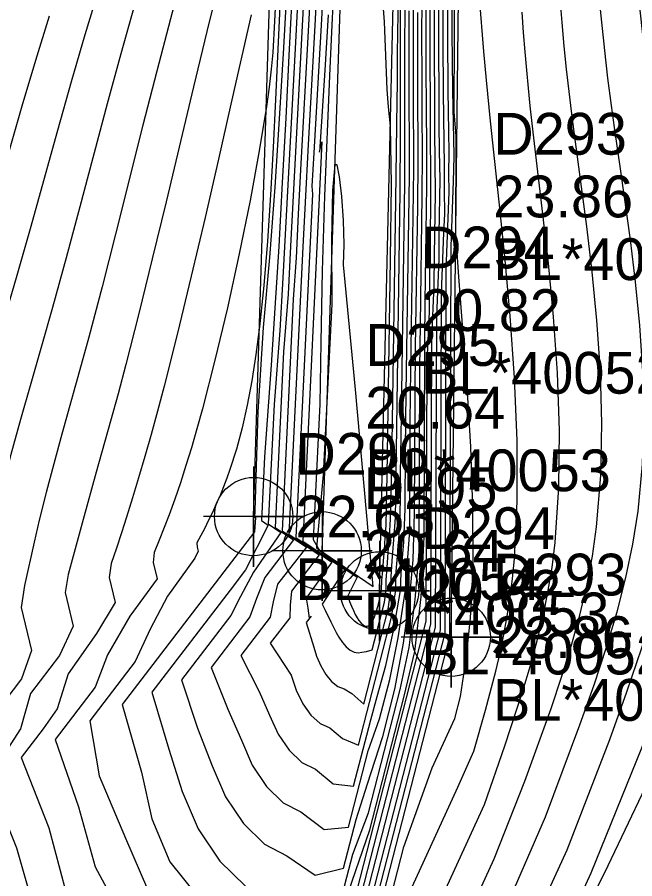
# Model space of a CAD drawing. Extents: x 2356077 to 2359823, y 225951 to 227822.
# Drawn here: x 2356269.7 to 2356306.6, y 227193.1 to 227244.7 of the extents above; entities that cross this region are included whole.
import ezdxf

# ---------------------------------------------------------------- set-up
doc = ezdxf.new("R2010")
doc.units = 0
for name, color, linetype in [('DTM Contours Major', 7, 'Continuous'), ('DTM Contours Minor', 7, 'Continuous'), ('Exist DTM Breakline', 7, 'Continuous'), ('Exist DTM Breakline Cogo Comment', 7, 'Continuous'), ('Exist DTM Breakline Cogo Elevation', 7, 'Continuous'), ('Exist DTM Breakline Cogo Number', 7, 'Continuous'), ('Exist DTM Breakline Cogo Point CELL', 7, 'Continuous')]:
    doc.layers.add(name, color=color, linetype=linetype)

msp = doc.modelspace()

# ---------------------------------------------------------------- linework, layer by layer
at = {"layer": 'DTM Contours Major'}
for points in [[(2356295.918, 227237.294), (2356295.922, 227237.559), (2356295.803, 227239.008), (2356295.838, 227248.161), (2356295.884, 227252.287), (2356295.939, 227256.232), (2356295.985, 227260.127), (2356296.049, 227266.841), (2356296.096, 227273.476), (2356296.203, 227293.656), (2356296.335, 227314.38)], [(2356289.588, 227300.646), (2356289.045, 227289.662), (2356288.441, 227277.181), (2356288.158, 227271.62), (2356287.377, 227256.895), (2356286.81, 227246.053), (2356286.16, 227233.984), (2356286.007, 227230.988), (2356285.87, 227228.104), (2356285.598, 227224.659), (2356285.091, 227214.157)], [(2356294.408, 227208.368), (2356294.464, 227225.413), (2356294.611, 227228.644), (2356294.626, 227230.414), (2356294.681, 227234.158), (2356294.644, 227237.882), (2356294.632, 227239.77), (2356294.624, 227242.472), (2356294.624, 227245.251), (2356294.633, 227248.078), (2356294.649, 227250.923), (2356294.696, 227256.559), (2356294.838, 227269.25), (2356294.979, 227285.33), (2356295.134, 227299.127)], [(2356285.091, 227214.157), (2356286.196, 227213.408), (2356284.462, 227211.16), (2356283.973, 227209.896), (2356283.583, 227208.795), (2356281.269, 227205.771), (2356282.255, 227203.281), (2356283.072, 227201.423), (2356283.723, 227199.929), (2356284.581, 227198.649), (2356285.574, 227197.683), (2356286.634, 227197.135), (2356288.022, 227196.079), (2356289.483, 227196.214), (2356290.656, 227200.781), (2356291.322, 227202.705), (2356291.951, 227205.048), (2356292.451, 227207.55), (2356292.864, 227210.289), (2356292.988, 227211.791), (2356293.148, 227213.965), (2356293.169, 227220.47), (2356293.208, 227223.576), (2356293.344, 227232.787), (2356293.382, 227235.596), (2356293.365, 227240.381), (2356293.364, 227244.166), (2356293.377, 227247.957)], [(2356285.169, 227246.824), (2356285.055, 227244.449), (2356284.942, 227242.569), (2356284.848, 227241.567), (2356284.722, 227240.493), (2356284.563, 227239.327), (2356284.137, 227236.685), (2356283.586, 227233.703), (2356282.94, 227230.526), (2356282.229, 227227.297), (2356281.484, 227224.158), (2356280.737, 227221.254), (2356280.406, 227220.056), (2356280.078, 227218.925), (2356279.751, 227217.853), (2356279.421, 227216.831), (2356279.085, 227215.851), (2356278.742, 227214.902), (2356278.455, 227214.146), (2356278.158, 227213.398), (2356277.849, 227212.654), (2356277.793, 227212.048), (2356278.03, 227211.07), (2356276.404, 227208.837), (2356275.065, 227206.526), (2356274.323, 227204.599), (2356271.928, 227201.47), (2356273.319, 227197.442), (2356274.324, 227193.855), (2356275.831, 227191.042)], [(2356274.531, 227246.319), (2356273.707, 227243.617), (2356272.89, 227240.802), (2356272.077, 227237.907), (2356270.438, 227232.017), (2356269.602, 227229.091), (2356268.836, 227226.499), (2356268.078, 227223.96), (2356267.352, 227221.48), (2356266.68, 227219.065), (2356266.085, 227216.721), (2356265.591, 227214.455), (2356265.273, 227212.666), (2356265.014, 227210.917), (2356264.79, 227209.194), (2356264.655, 227207.46), (2356265.535, 227203.829), (2356265.279, 227202.204), (2356263.992, 227200.522), (2356263.301, 227198.423), (2356262.768, 227197.404), (2356261.757, 227196.083), (2356263.865, 227191.731)], [(2356291.879, 227239.323), (2356291.783, 227240.348), (2356291.625, 227244.402), (2356291.493, 227246.214)], [(2356285.729, 227158.105), (2356302.556, 227194.867), (2356305.106, 227201.459), (2356306.134, 227204.323), (2356307.03, 227206.956), (2356307.793, 227209.403), (2356308.423, 227211.705), (2356308.92, 227213.907), (2356309.283, 227216.05), (2356309.544, 227218.564), (2356309.642, 227221.048), (2356309.605, 227223.495), (2356309.46, 227225.896), (2356309.233, 227228.244), (2356308.951, 227230.53), (2356308.732, 227232.113), (2356308.504, 227233.671), (2356307.802, 227238.292), (2356307.577, 227239.848), (2356307.313, 227241.817), (2356307.07, 227243.82), (2356306.85, 227245.85)], [(2356288.568, 227245.883), (2356288.455, 227243.775), (2356288.402, 227242.482), (2356288.338, 227241.185), (2356288.049, 227233.967), (2356287.9, 227229.513), (2356287.814, 227225.234), (2356287.753, 227221.532), (2356287.362, 227213.436), (2356287.736, 227212.765), (2356288.309, 227212.376), (2356288.811, 227211.966), (2356289.987, 227211.169), (2356289.433, 227210.053), (2356289.532, 227209.72), (2356289.651, 227209.433), (2356289.767, 227209.176), (2356289.88, 227208.948), (2356289.992, 227208.75), (2356290.101, 227208.583), (2356290.227, 227208.428), (2356290.35, 227208.318), (2356290.471, 227208.255), (2356290.59, 227208.243), (2356290.704, 227208.285), (2356290.815, 227208.384), (2356290.927, 227208.556), (2356291.034, 227208.798), (2356291.135, 227209.111), (2356291.246, 227209.486), (2356291.357, 227209.92), (2356291.45, 227210.417), (2356291.464, 227210.999), (2356291.522, 227211.551), (2356291.577, 227212.158), (2356291.628, 227212.817), (2356291.676, 227213.53), (2356291.72, 227214.298), (2356291.798, 227217.291), (2356291.99, 227230.196), (2356292.042, 227234.674), (2356291.982, 227238.163), (2356291.879, 227239.323)], [(2356288.045, 227176.571), (2356292.788, 227195.036), (2356294.49, 227199.78), (2356295.837, 227202.723), (2356296.175, 227204.042), (2356296.419, 227205.635), (2356296.618, 227207.208), (2356296.697, 227207.968), (2356296.765, 227208.733), (2356296.823, 227209.506), (2356296.869, 227210.289), (2356296.904, 227211.086), (2356296.928, 227211.9), (2356296.922, 227215.354), (2356296.787, 227218.966), (2356296.569, 227222.576), (2356296.317, 227226.021), (2356296.078, 227229.138), (2356295.9, 227231.767), (2356295.918, 227237.294)], [(2356286.845, 227178.921), (2356294.408, 227208.368)]]:
    msp.add_lwpolyline(points, dxfattribs=at)
at = {"layer": 'DTM Contours Minor'}
for points in [[(2356290.045, 227303.222), (2356289.469, 227291.356), (2356288.817, 227277.716), (2356288.544, 227272.244), (2356287.218, 227246.76), (2356286.61, 227235.538), (2356286.475, 227232.889), (2356286.352, 227230.291), (2356286.17, 227227.801), (2356285.502, 227213.952)], [(2356295.255, 227207.82), (2356295.327, 227229.558), (2356295.507, 227234.21), (2356295.488, 227235.332), (2356295.495, 227236.584), (2356295.451, 227239.055), (2356295.435, 227240.32), (2356295.409, 227243.555), (2356295.401, 227246.944), (2356295.407, 227250.417), (2356295.424, 227253.907), (2356295.449, 227257.345), (2356295.567, 227269.797), (2356295.639, 227279.602), (2356295.708, 227289.417), (2356295.824, 227302.795)], [(2356295.537, 227207.637), (2356295.614, 227230.939), (2356295.763, 227234.889), (2356295.777, 227235.553), (2356295.789, 227236.402), (2356295.716, 227240.29), (2356295.677, 227243.813), (2356295.662, 227247.477), (2356295.665, 227251.213), (2356295.682, 227254.951), (2356295.708, 227258.624), (2356295.809, 227269.89), (2356295.882, 227280.395), (2356295.962, 227292.385), (2356296.046, 227303.171)], [(2356294.973, 227208.003), (2356295.039, 227228.176), (2356295.187, 227231.775), (2356295.245, 227232.92), (2356295.21, 227234.301), (2356295.223, 227235.789), (2356295.178, 227238.693), (2356295.163, 227240.184), (2356295.145, 227243.215), (2356295.141, 227246.383), (2356295.149, 227249.629), (2356295.166, 227252.895), (2356295.19, 227256.125), (2356295.272, 227264.459), (2356295.324, 227269.638), (2356295.395, 227278.816), (2356295.465, 227288.036), (2356295.602, 227302.409)], [(2356289.332, 227302.081), (2356288.759, 227290.746), (2356288.063, 227276.632), (2356287.773, 227271.009), (2356287.039, 227257.368), (2356286.279, 227242.798), (2356285.542, 227229.08), (2356285.377, 227225.927), (2356285.026, 227221.517), (2356284.681, 227214.363)], [(2356288.977, 227301.488), (2356288.197, 227286.296), (2356287.684, 227276.072), (2356287.388, 227270.419), (2356286.725, 227258.182), (2356286.458, 227253.098), (2356285.917, 227242.394), (2356285.723, 227238.648), (2356285.516, 227234.795), (2356285.3, 227230.962), (2356285.076, 227227.276), (2356284.85, 227223.865), (2356284.453, 227218.374), (2356284.27, 227214.568)], [(2356290.263, 227300.793), (2356289.193, 227278.208), (2356288.839, 227271.044), (2356287.807, 227250.778), (2356287.456, 227244.174), (2356287.063, 227237.064), (2356286.941, 227234.754), (2356286.826, 227232.452), (2356286.742, 227230.943), (2356285.913, 227213.746)], [(2356290.52, 227301.062), (2356290.325, 227295.74), (2356290.15, 227291.393), (2356289.965, 227287.074), (2356289.776, 227282.849), (2356289.586, 227278.786), (2356289.254, 227271.94), (2356288.426, 227255.348), (2356288.239, 227251.681), (2356288.049, 227248.068), (2356287.858, 227244.57), (2356287.401, 227236.565), (2356287.29, 227234.574), (2356287.315, 227234.085), (2356286.324, 227213.541)], [(2356294.69, 227208.185), (2356294.752, 227226.794), (2356294.899, 227230.22), (2356294.908, 227231.717), (2356294.953, 227234.985), (2356294.929, 227236.635), (2356294.91, 227238.295), (2356294.896, 227239.99), (2356294.883, 227242.85), (2356294.882, 227245.818), (2356294.891, 227248.85), (2356294.908, 227251.904), (2356294.958, 227257.899), (2356295.081, 227269.45), (2356295.152, 227278.035), (2356295.223, 227286.678), (2356295.355, 227299.345)], [(2356289.476, 227192.345), (2356290.747, 227196.063), (2356292.799, 227204.052), (2356293.438, 227206.722), (2356293.818, 227209.991), (2356293.995, 227213.573), (2356294.034, 227225.3), (2356294.057, 227227.621), (2356294.161, 227234.604), (2356294.153, 227236.924), (2356294.138, 227239.221), (2356294.129, 227241.65), (2356294.127, 227244.088), (2356294.13, 227246.535), (2356294.14, 227248.99), (2356294.154, 227251.452), (2356294.199, 227256.413), (2356294.35, 227268.844), (2356294.492, 227282.642), (2356294.693, 227298.691)], [(2356294.126, 227208.55), (2356294.177, 227224.031), (2356294.323, 227227.05), (2356294.343, 227229.096), (2356294.405, 227233.305), (2356294.399, 227235.41), (2356294.382, 227237.465), (2356294.372, 227239.538), (2356294.366, 227242.087), (2356294.367, 227244.682), (2356294.376, 227247.308), (2356294.39, 227249.95), (2356294.434, 227255.229), (2356294.513, 227262.153), (2356294.595, 227269.043), (2356294.736, 227283.986), (2356294.913, 227298.908)], [(2356288.475, 227298.059), (2356287.889, 227286.896), (2356287.186, 227273.111), (2356286.289, 227256.3), (2356285.763, 227246.104), (2356285.568, 227242.502), (2356285.338, 227238.605), (2356285.066, 227234.507), (2356284.745, 227230.311), (2356284.367, 227226.119), (2356284.048, 227221.062), (2356283.877, 227215.156), (2356283.859, 227214.774)], [(2356288.884, 227191.32), (2356289.726, 227194.6), (2356290.678, 227197.075), (2356292.574, 227204.455), (2356293.107, 227206.964), (2356293.467, 227209.84), (2356293.709, 227212.694), (2356293.746, 227223.689), (2356293.774, 227226.284), (2356293.889, 227233.987), (2356293.895, 227236.495), (2356293.881, 227238.972), (2356293.874, 227241.24), (2356293.871, 227243.498), (2356293.874, 227245.753), (2356293.895, 227250.29), (2356293.913, 227252.589), (2356293.97, 227257.936), (2356294.132, 227270.753), (2356294.247, 227281.295), (2356294.473, 227298.48)], [(2356285.549, 227249.198), (2356285.116, 227239.753), (2356284.974, 227236.893), (2356284.813, 227234.054), (2356284.628, 227231.282), (2356284.411, 227228.635), (2356284.155, 227226.163), (2356283.94, 227224.491), (2356283.697, 227222.932), (2356283.423, 227221.475), (2356283.116, 227220.11), (2356282.771, 227218.827), (2356282.386, 227217.618), (2356282.198, 227217.094), (2356282, 227216.579), (2356281.792, 227216.069), (2356281.57, 227215.562), (2356281.336, 227215.053), (2356281.087, 227214.538), (2356280.873, 227214.112), (2356280.648, 227213.678), (2356280.413, 227213.235), (2356280.42, 227212.968), (2356280.475, 227212.74), (2356280.279, 227212.32), (2356278.641, 227210.039), (2356277.616, 227208.067), (2356276.709, 227206.136), (2356273.997, 227202.592), (2356274.553, 227199.301), (2356276.139, 227195.561), (2356277.443, 227192.502)], [(2356281.971, 227247.81), (2356281.006, 227243.829), (2356280.207, 227240.506), (2356278.562, 227233.624), (2356277.74, 227230.224), (2356276.933, 227226.956), (2356276.152, 227223.899), (2356275.689, 227222.155), (2356275.241, 227220.508), (2356274.392, 227217.453), (2356273.607, 227214.635), (2356273.006, 227212.437), (2356272.7, 227211.344), (2356272.526, 227210.26), (2356273.016, 227208.238), (2356272.194, 227206.498), (2356270.448, 227204.216), (2356269.846, 227202.108), (2356269.094, 227200.928), (2356267.857, 227199.311), (2356269.62, 227194.988), (2356270.818, 227190.801)], [(2356279.488, 227247.103), (2356278.82, 227244.59), (2356278.003, 227241.444), (2356277.182, 227238.21), (2356275.543, 227231.707), (2356274.736, 227228.555), (2356273.942, 227225.544), (2356273.389, 227223.519), (2356272.337, 227219.734), (2356271.848, 227217.957), (2356271.394, 227216.243), (2356270.978, 227214.585), (2356270.671, 227213.267), (2356270.092, 227210.669), (2356269.894, 227209.36), (2356270.519, 227206.782), (2356269.911, 227205.095), (2356268.342, 227203.045), (2356267.647, 227200.851), (2356266.977, 227199.742), (2356265.816, 227198.226), (2356267.683, 227193.771), (2356269.019, 227189.35)], [(2356286.735, 227213.335), (2356289.249, 227211.632), (2356287.902, 227209.565), (2356288.083, 227209.202), (2356288.414, 227208.506), (2356288.574, 227208.178), (2356288.737, 227207.869), (2356288.907, 227207.58), (2356289.118, 227207.276), (2356289.342, 227207.017), (2356289.574, 227206.817), (2356289.81, 227206.687), (2356290.046, 227206.643), (2356290.277, 227206.696), (2356290.546, 227206.734), (2356290.891, 227206.823), (2356291.627, 227209.69), (2356291.733, 227210.394), (2356291.735, 227210.995), (2356291.783, 227211.758), (2356291.859, 227212.65), (2356291.925, 227213.614), (2356291.983, 227214.649), (2356292.07, 227217.87), (2356292.305, 227233.723), (2356292.386, 227239.699), (2356292.402, 227240.716), (2356292.409, 227242.512), (2356292.481, 227247.307)], [(2356298.745, 227191.048), (2356301.263, 227196.843), (2356303.322, 227202.343), (2356304.167, 227204.738), (2356304.907, 227206.982), (2356305.542, 227209.109), (2356306.07, 227211.153), (2356306.491, 227213.148), (2356306.805, 227215.126), (2356307.07, 227217.926), (2356307.153, 227220.73), (2356307.089, 227223.507), (2356306.911, 227226.226), (2356306.651, 227228.855), (2356306.344, 227231.364), (2356306.153, 227232.771), (2356305.766, 227235.47), (2356305.388, 227238.086), (2356305.208, 227239.39), (2356304.997, 227241.028), (2356304.802, 227242.689), (2356304.623, 227244.38), (2356304.461, 227246.108)], [(2356301.363, 227186.503), (2356305.013, 227193.936), (2356308.265, 227200.738), (2356309.784, 227204.089), (2356311.09, 227207.169), (2356312.186, 227210.014), (2356313.075, 227212.662), (2356313.759, 227215.152), (2356314.239, 227217.52), (2356314.491, 227219.45), (2356314.616, 227221.334), (2356314.632, 227223.187), (2356314.555, 227225.021), (2356314.402, 227226.852), (2356314.189, 227228.692), (2356313.927, 227230.594), (2356313.631, 227232.526), (2356313.31, 227234.494), (2356312.636, 227238.555), (2356312.304, 227240.66), (2356311.913, 227243.353), (2356311.559, 227246.095)], [(2356285.913, 227213.746), (2356287.723, 227212.52), (2356286.057, 227210.339), (2356285.996, 227209.508), (2356285.961, 227208.741), (2356284.797, 227207.219), (2356286.056, 227205.32), (2356286.339, 227204.42), (2356286.739, 227203.607), (2356287.228, 227202.927), (2356287.777, 227202.431), (2356288.358, 227202.164), (2356289.113, 227201.516), (2356290.084, 227201.119), (2356292.05, 227208.775), (2356292.299, 227210.403), (2356292.302, 227211.277), (2356292.428, 227212.665), (2356292.544, 227214.249), (2356292.588, 227215.865), (2356292.593, 227217.336), (2356292.64, 227220.81), (2356292.848, 227234.784), (2356292.855, 227237.911), (2356292.852, 227242.518), (2356292.862, 227245.55)], [(2356286.324, 227213.541), (2356288.486, 227212.076), (2356286.953, 227209.929), (2356287.04, 227209.33), (2356287.116, 227208.731), (2356287.244, 227208.836), (2356286.954, 227208.457), (2356287.408, 227206.999), (2356287.568, 227206.461), (2356287.813, 227205.878), (2356288.114, 227205.362), (2356288.458, 227204.94), (2356288.831, 227204.642), (2356289.219, 227204.495), (2356289.675, 227204.214), (2356290.388, 227203.583), (2356291.847, 227209.267), (2356292.016, 227210.395), (2356292.019, 227211.174), (2356292.088, 227212.157), (2356292.193, 227213.408), (2356292.279, 227214.738), (2356292.306, 227215.929), (2356292.576, 227234.258), (2356292.582, 227237.667), (2356292.582, 227242.867), (2356292.59, 227245.456)], [(2356289.316, 227174.955), (2356298.187, 227194.336), (2356300.027, 227198.973), (2356301.596, 227203.317), (2356302.245, 227205.257), (2356302.818, 227207.113), (2356303.312, 227208.909), (2356303.728, 227210.671), (2356304.065, 227212.424), (2356304.321, 227214.192), (2356304.576, 227217.255), (2356304.638, 227220.372), (2356304.546, 227223.482), (2356304.338, 227226.524), (2356304.052, 227229.437), (2356303.729, 227232.159), (2356303.419, 227234.527), (2356302.975, 227237.824), (2356302.837, 227238.893), (2356302.676, 227240.226), (2356302.525, 227241.573), (2356302.385, 227242.947), (2356302.255, 227244.36), (2356302.135, 227245.825)], [(2356292.85, 227191.69), (2356296.017, 227198.609), (2356296.978, 227200.772), (2356297.676, 227203.214), (2356298.284, 227205.55), (2356298.54, 227206.653), (2356298.768, 227207.749), (2356298.97, 227208.849), (2356299.143, 227209.962), (2356299.288, 227211.099), (2356299.404, 227212.268), (2356299.576, 227215.711), (2356299.562, 227219.361), (2356299.404, 227223.099), (2356299.144, 227226.804), (2356298.825, 227230.358), (2356298.489, 227233.641), (2356297.974, 227238.467), (2356297.733, 227240.907), (2356297.576, 227242.627), (2356297.308, 227245.885)], [(2356276.667, 227245.389), (2356275.851, 227242.491), (2356275.035, 227239.486), (2356273.403, 227233.337), (2356272.586, 227230.287), (2356271.769, 227227.313), (2356271.113, 227225.001), (2356270.471, 227222.767), (2356269.855, 227220.607), (2356269.28, 227218.518), (2356268.759, 227216.497), (2356268.307, 227214.542), (2356267.993, 227212.993), (2356267.715, 227211.47), (2356267.455, 227209.96), (2356267.269, 227208.434), (2356268.027, 227205.306), (2356267.597, 227203.651), (2356266.153, 227201.765), (2356265.456, 227199.566), (2356264.859, 227198.556), (2356263.776, 227197.14), (2356265.743, 227192.554)], [(2356284.681, 227214.363), (2356285.433, 227213.852), (2356283.8, 227211.482), (2356283.026, 227210.018), (2356282.434, 227208.875), (2356279.495, 227205.034), (2356280.439, 227202.149), (2356281.326, 227199.899), (2356282.125, 227198.041), (2356283.199, 227196.433), (2356284.45, 227195.208), (2356285.785, 227194.501), (2356287.489, 227193.345), (2356289.183, 227193.767), (2356289.933, 227196.687), (2356290.606, 227198.823), (2356291.522, 227201.644), (2356292.251, 227204.483), (2356292.775, 227207.236), (2356293.146, 227210.029), (2356293.35, 227212.212), (2356293.434, 227215.009), (2356293.458, 227222.078), (2356293.491, 227224.937), (2356293.617, 227233.384), (2356293.638, 227236.055), (2356293.619, 227240.818), (2356293.619, 227244.965)], [(2356285.502, 227213.952), (2356286.96, 227212.964), (2356285.223, 227210.761), (2356284.97, 227209.708), (2356284.781, 227208.779), (2356283.036, 227206.499), (2356284.133, 227204.335), (2356284.749, 227202.931), (2356285.266, 227201.788), (2356285.928, 227200.82), (2356286.685, 227200.099), (2356287.493, 227199.698), (2356288.562, 227198.804), (2356289.783, 227198.664), (2356290.804, 227202.641), (2356291.19, 227204.042), (2356291.715, 227205.899), (2356292.196, 227208.061), (2356292.582, 227210.382), (2356292.628, 227211.432), (2356292.787, 227213.276), (2356292.869, 227215.257), (2356292.881, 227218.879), (2356292.924, 227222.202), (2356293.117, 227235.184), (2356293.107, 227241.651), (2356293.112, 227245.053)], [(2356283.96, 227149.733), (2356303.989, 227193.49), (2356307.021, 227200.973), (2356308.192, 227204.201), (2356309.211, 227207.135), (2356310.078, 227209.825), (2356310.79, 227212.319), (2356311.347, 227214.667), (2356311.748, 227216.918), (2356311.994, 227219.123), (2356312.101, 227221.285), (2356312.089, 227223.411), (2356311.979, 227225.509), (2356311.791, 227227.584), (2356311.545, 227229.642), (2356311.306, 227231.385), (2356311.046, 227233.128), (2356310.213, 227238.442), (2356309.94, 227240.268), (2356309.618, 227242.592), (2356309.324, 227244.958)], [(2356291.095, 227183.348), (2356297.606, 227197.581), (2356298.837, 227201.088), (2356299.915, 227204.376), (2356300.364, 227205.886), (2356300.763, 227207.362), (2356301.112, 227208.82), (2356301.408, 227210.276), (2356301.651, 227211.749), (2356301.84, 227213.254), (2356302.067, 227216.544), (2356302.097, 227219.956), (2356301.973, 227223.393), (2356301.738, 227226.761), (2356301.436, 227229.963), (2356301.11, 227232.903), (2356300.565, 227237.466), (2356300.468, 227238.317), (2356300.353, 227239.37), (2356300.245, 227240.43), (2356300.144, 227241.507), (2356300.047, 227242.615), (2356299.955, 227243.767), (2356299.867, 227244.974)], [(2356271.572, 227244.738), (2356270.755, 227242.086), (2356269.944, 227239.35), (2356269.128, 227236.556), (2356268.296, 227233.726), (2356267.437, 227230.885), (2356266.547, 227228.051), (2356265.653, 227225.246), (2356264.789, 227222.49), (2356263.989, 227219.798), (2356263.287, 227217.19), (2356262.717, 227214.681), (2356262.367, 227212.718), (2356262.104, 227210.806), (2356261.905, 227208.92), (2356261.937, 227206.914), (2356262.99, 227202.57), (2356263.001, 227200.809), (2356261.863, 227199.32), (2356261.239, 227197.127), (2356260.669, 227196.242), (2356259.708, 227194.986), (2356258.403, 227194.04), (2356284.374, 227161.611)], [(2356283.648, 227244.827), (2356282.44, 227239.473), (2356281.692, 227236.18), (2356280.893, 227232.704), (2356280.068, 227229.189), (2356279.243, 227225.775), (2356278.443, 227222.606), (2356278.049, 227221.114), (2356277.666, 227219.712), (2356277.292, 227218.388), (2356276.924, 227217.129), (2356276.559, 227215.924), (2356276.196, 227214.761), (2356275.898, 227213.835), (2356275.595, 227212.92), (2356275.28, 227212.005), (2356275.16, 227211.151), (2356275.52, 227209.666), (2356274.402, 227207.802), (2356272.716, 227205.386), (2356272.051, 227203.299), (2356271.206, 227202.107), (2356269.895, 227200.393), (2356271.549, 227196.178), (2356272.573, 227192.342)], [(2356288.267, 227244.825), (2356288.063, 227241.511), (2356287.748, 227236.604), (2356287.887, 227237.228), (2356286.735, 227213.335)], [(2356290.949, 227210.625), (2356289.904, 227222.405), (2356289.175, 227229.872), (2356289.212, 227231.078), (2356289.169, 227232.514), (2356289.071, 227233.943), (2356288.938, 227235.13), (2356288.794, 227235.84), (2356288.661, 227235.837), (2356288.524, 227234.317), (2356288.46, 227231.365), (2356288.472, 227227.506), (2356288.178, 227221.632), (2356287.969, 227217.296), (2356287.556, 227212.924), (2356290.949, 227210.625)], [(2356283.859, 227214.774), (2356283.907, 227214.741), (2356283.844, 227213.881), (2356275.943, 227203.554), (2356277.101, 227199.519), (2356277.717, 227196.727), (2356278.794, 227194.141), (2356280.415, 227192.117)], [(2356284.27, 227214.568), (2356284.67, 227214.297), (2356283.316, 227211.623), (2356282.389, 227210.397), (2356277.715, 227204.289), (2356278.729, 227200.885), (2356279.527, 227198.347), (2356280.481, 227196.127), (2356281.785, 227194.185), (2356283.314, 227192.692)], [(2356287.257, 227181.806), (2356294.126, 227208.55)], [(2356286.021, 227173.151), (2356294.973, 227208.003)], [(2356286.433, 227176.036), (2356294.69, 227208.185)], [(2356285.198, 227167.381), (2356295.537, 227207.637)], [(2356285.609, 227170.266), (2356295.255, 227207.82)]]:
    msp.add_lwpolyline(points, dxfattribs=at)
at = {"layer": 'Exist DTM Breakline'}
for points in [[(2356283.803, 227214.802), (2356287.956, 227348.715), (2356293.952, 227390.832), (2356298.591, 227417.834), (2356291.196, 227424.341), (2356295.705, 227436.016), (2356296.757, 227465.544)], [(2356295.621, 227207.583), (2356297.242, 227348.364), (2356302.055, 227389.57), (2356309.363, 227416.032), (2356303.192, 227424.489), (2356298.03, 227426.53), (2356300.619, 227435.032), (2356300.59, 227462.967)], [(2356287.895, 227212.755), (2356292.38, 227347.885), (2356296.265, 227392.1), (2356301.287, 227414.937)], [(2356291.332, 227210.358), (2356294.548, 227348.076), (2356299.49, 227390.957), (2356303.923, 227414.094)]]:
    msp.add_lwpolyline(points, dxfattribs=at)
at = {"layer": 'Exist DTM Breakline Cogo Point CELL'}
for points in [[(2356283.803, 227217.802), (2356283.803, 227211.802), (2356283.803, 227214.802), (2356286.803, 227214.802), (2356280.803, 227214.802)], [(2356287.895, 227215.755), (2356287.895, 227209.755), (2356287.895, 227212.755), (2356290.895, 227212.755), (2356284.895, 227212.755)], [(2356291.332, 227213.358), (2356291.332, 227207.358), (2356291.332, 227210.358), (2356294.332, 227210.358), (2356288.332, 227210.358)], [(2356295.621, 227210.583), (2356295.621, 227204.583), (2356295.621, 227207.583), (2356298.621, 227207.583), (2356292.621, 227207.583)]]:
    msp.add_lwpolyline(points, dxfattribs=at)
for centre in [(2356283.803, 227214.802), (2356287.895, 227212.755), (2356291.332, 227210.358), (2356295.621, 227207.583)]:
    msp.add_circle(centre, 2.344, dxfattribs=at)

# ---------------------------------------------------------------- texts
at = {"layer": 'Exist DTM Breakline Cogo Comment'}
for s, p in [('BL*40051', (2356298.137, 227228.953)), ('BL*40052', (2356293.819, 227222.154)), ('BL*40053', (2356290.483, 227216.318)), ('BL*40054', (2356286.303, 227209.802)), ('BL*40053', (2356290.395, 227207.755)), ('BL*40052', (2356293.832, 227205.358)), ('BL*40051', (2356298.121, 227202.583))]:
    msp.add_text(s, height=2.5, dxfattribs=at).set_placement(p)
at = {"layer": 'Exist DTM Breakline Cogo Elevation'}
for s, p in [('23.86', (2356298.137, 227232.703)), ('20.82', (2356293.819, 227225.904)), ('20.64', (2356290.483, 227220.068)), ('22.63', (2356286.303, 227213.552)), ('20.64', (2356290.395, 227211.505)), ('20.82', (2356293.832, 227209.108)), ('23.86', (2356298.121, 227206.333))]:
    msp.add_text(s, height=2.5, dxfattribs=at).set_placement(p)
at = {"layer": 'Exist DTM Breakline Cogo Number'}
for s, p in [('D293', (2356298.137, 227236.453)), ('D294', (2356293.819, 227229.654)), ('D295', (2356290.483, 227223.818)), ('D296', (2356286.303, 227217.302)), ('D295', (2356290.395, 227215.255)), ('D294', (2356293.832, 227212.858)), ('D293', (2356298.121, 227210.083))]:
    msp.add_text(s, height=2.5, dxfattribs=at).set_placement(p)

doc.saveas('drawing.dxf')
